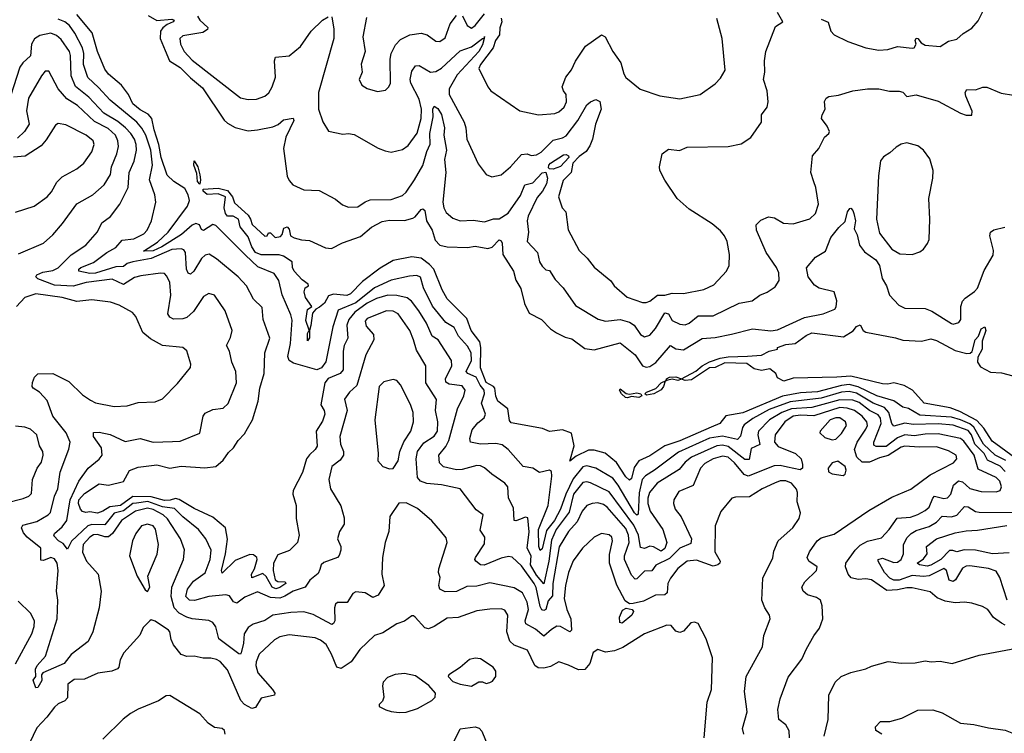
# Model space of a CAD drawing. Extents: x 1246230 to 1426786, y 660032 to 763141.
# Tile 544 of 566: x 1358598 to 1363890, y 751660 to 755497. Entities that reach past the tile are written whole.
import ezdxf

# ---------------------------------------------------------------- set-up
doc = ezdxf.new("R2010")
doc.units = 0

msp = doc.modelspace()

# ---------------------------------------------------------------- linework, layer by layer
at = {"layer": '0CON10XD'}
for points in [[(1363895, 753068.3), (1363866.6, 753096.6), (1363798.9, 753128.9), (1363781.5, 753165), (1363731.8, 753215), (1363712.8, 753265), (1363695, 753287.2), (1363615, 753317.3), (1363535, 753323.1), (1363400.3, 753320.3), (1363355, 753327.9), (1363295, 753311.6), (1363285.2, 753325.2), (1363269.6, 753385), (1363245, 753412.4), (1363185, 753435.6), (1363095, 753488.6), (1363055, 753497.3), (1363015, 753493.4), (1362905, 753462), (1362738.3, 753441.7), (1362625, 753401), (1362537.8, 753352.2), (1362491.4, 753318.6), (1362481.7, 753305), (1362471.9, 753258.1), (1362455, 753239.5), (1362375, 753257.7), (1362305, 753246.2), (1362139.1, 753170.9), (1362008.6, 753075), (1361961.1, 753045), (1361942.5, 753025), (1361927.7, 752952.3), (1361921.1, 752838.9), (1361915, 752833.2), (1361902, 752845), (1361813.5, 752995), (1361785, 753032.5), (1361695, 753086.3), (1361645, 753097.7), (1361625, 753092.4), (1361572.6, 753027.4), (1361533.2, 752945), (1361504.6, 752865), (1361471.8, 752805), (1361429.8, 752750.2), (1361405, 752652.2), (1361395, 752643.6), (1361387.1, 752665), (1361386.5, 752755), (1361438.8, 752885), (1361457.5, 753042.5), (1361455, 753068), (1361445, 753074.5), (1361391.5, 753061.5), (1361355.5, 753085.5), (1361304, 753094), (1361223.3, 753185), (1361190.5, 753210.5), (1361157.4, 753217.4), (1361075, 753213.8), (1361021.4, 753225), (1361017.3, 753245), (1361029.2, 753290.8), (1361060.1, 753329.9), (1361093.9, 753356.1), (1361100.5, 753375), (1361080.3, 753435), (1361095.7, 753485), (1361093.7, 753505), (1361072, 753532), (1361051, 753575), (1361005.4, 753595), (1360997.1, 753605), (1361025.2, 753665), (1361024.8, 753705), (1361005, 753741.5), (1360955.9, 753795.9), (1360931.9, 753841.9), (1360887.9, 753867.9), (1360816.8, 753956.8), (1360768.4, 754055), (1360751.8, 754111.8), (1360731.9, 754121.9), (1360692.8, 754117.2), (1360595, 754096.2), (1360505, 754055.4), (1360404.5, 753975), (1360309.4, 753935), (1360280, 753845), (1360243.6, 753656.4), (1360220.3, 753625), (1360194.9, 753614.9), (1360069.9, 753649.9), (1360045.2, 753665.2), (1360039.3, 753685), (1360053.8, 753755), (1360061.3, 753881.3), (1360055, 753909.2), (1360007.9, 754017.9), (1359990, 754095), (1359965, 754131.5), (1359877.4, 754167.4), (1359810.6, 754230.6), (1359650.9, 754390.9), (1359635, 754395.5), (1359585, 754362.5), (1359575, 754368), (1359563.5, 754393.5), (1359545, 754400.2), (1359525, 754392.1), (1359467.6, 754342.4), (1359361.6, 754275), (1359314.8, 754254.8), (1359262.8, 754252.8), (1359339.1, 754300.9), (1359396.1, 754353.9), (1359500.3, 754495), (1359510.9, 754525), (1359503.8, 754555), (1359485, 754588.5), (1359426.3, 754626.3), (1359390.7, 754660.7), (1359358.1, 754755), (1359346.2, 754826.2), (1359319.6, 754905), (1359308.4, 754965), (1359288.1, 754988.1), (1359245, 755011.3), (1359205, 755044.7), (1359182.6, 755095), (1359144.1, 755145), (1359075, 755202.9), (1359055, 755230), (1359015.3, 755325), (1358986.5, 755426.5), (1358904.9, 755524.9)], [(1359288.7, 755518.7), (1359335, 755492.7), (1359415, 755500.3), (1359427.3, 755495), (1359422.7, 755485), (1359389.7, 755470.3), (1359367.6, 755452.4), (1359355.1, 755434.9), (1359353.3, 755395), (1359378.7, 755331.3), (1359403.3, 755275), (1359459.8, 755239.8), (1359515, 755183.8), (1359580.9, 755130.9), (1359697.2, 754957.2), (1359715, 754939.6), (1359755, 754916.4), (1359825, 754899.1), (1359875, 754903.8), (1359958.8, 754921.2), (1359986, 754934), (1360015, 754957.9), (1360067.6, 754967.6), (1360070.5, 754955), (1360027.9, 754865), (1360015.3, 754805), (1360035, 754656.2), (1360045, 754631.4), (1360065, 754608.9), (1360125, 754581.1), (1360207.6, 754577.6), (1360295, 754532), (1360331.7, 754501.7), (1360365, 754488.2), (1360415, 754491.3), (1360455, 754518.2), (1360481.8, 754528.2)], [(1359553.2, 755515), (1359566.4, 755495), (1359609.2, 755455), (1359606.7, 755443.3), (1359581.6, 755428.4), (1359475, 755409.6), (1359457.8, 755395), (1359461.2, 755365), (1359480.7, 755325), (1359525, 755279.1), (1359785, 755076.4), (1359825, 755067.1), (1359870.6, 755069.4), (1359915.3, 755084.7), (1359936, 755104), (1359955.4, 755135), (1359972.1, 755187.9), (1359967.5, 755275), (1359972.5, 755295), (1360045, 755302.1), (1360106.9, 755353.1), (1360164.6, 755435), (1360225, 755494.4), (1360255, 755511.4)], [(1360275, 755511.2), (1360285.6, 755445), (1360286, 755395), (1360203.1, 755105), (1360204.4, 755015), (1360226.8, 754946.8), (1360257.5, 754897.5), (1360335, 754881.9), (1360365, 754884.3), (1360395, 754878.6), (1360525, 754806), (1360561.7, 754791.7), (1360595, 754783.8), (1360655, 754798.6), (1360685, 754820), (1360734.2, 754885.8), (1360754.7, 754965), (1360757.5, 755015), (1360745, 755068.5), (1360699.2, 755155), (1360695.7, 755174.3), (1360705, 755220), (1360725, 755247.8), (1360745, 755250), (1360805, 755215.3), (1360835, 755218.1), (1360865, 755235.8), (1360965, 755328.5), (1361025, 755350.9), (1361085, 755396.2), (1361093.4, 755396.1), (1361095.7, 755405.7), (1361093.4, 755396.1), (1361085, 755361.2), (1361065.2, 755325), (1360949.3, 755200.7), (1360906.1, 755125), (1360905.3, 755095), (1360986.9, 754945), (1360996.2, 754915), (1361001.5, 754855), (1361060.9, 754720.9), (1361105, 754664), (1361135, 754652.5), (1361185, 754662.5), (1361235.6, 754705), (1361295, 754772.5), (1361325, 754774.6), (1361347.4, 754767.4), (1361375, 754770), (1361400.9, 754785), (1361465, 754848.8), (1361515, 754861), (1361535, 754872.9), (1361597, 754955), (1361645, 755039.4), (1361665, 755055.8), (1361695, 755067.1), (1361715, 755056), (1361722.4, 755015), (1361691.6, 754935), (1361675.7, 754855), (1361661.9, 754818.1), (1361642.4, 754787.6), (1361605, 754761.7), (1361571.4, 754725), (1361561.4, 754675), (1361518.1, 754631.9), (1361493.6, 754545), (1361513.1, 754485), (1361533.5, 754463.5), (1361545, 754366.7), (1361604.3, 754255), (1361648, 754215), (1361685.5, 754165.5), (1361775, 754092.5), (1361793.1, 754065), (1361862.5, 754005), (1361945, 753975.8), (1361965, 753976.7), (1361985, 753983.5), (1362025, 754016.2), (1362064.5, 754015.5), (1362105, 754027.1), (1362164.5, 754024.5), (1362275, 754046.9), (1362328.5, 754071.5), (1362396.2, 754143.8), (1362411.1, 754175), (1362412.2, 754235), (1362400.9, 754305), (1362385.4, 754335), (1362365, 754361.5), (1362319.8, 754399.8), (1362195, 754477.7), (1362131.1, 754535), (1362065, 754633.8), (1362038, 754685), (1362035.8, 754705), (1362050, 754775), (1362085, 754801.2), (1362143.6, 754793.6), (1362185, 754812), (1362405.8, 754814.2), (1362475, 754828.8), (1362527.3, 754862.7), (1362584.3, 754945), (1362584, 754985), (1362614.2, 755025.8), (1362620, 755055), (1362615.4, 755115), (1362594.5, 755174.5), (1362603.3, 755215), (1362600, 755275), (1362608.6, 755325), (1362660.5, 755459.5), (1362700, 755485), (1362671.2, 755535)], [(1360461.2, 755508.8), (1360441.9, 755405), (1360453.8, 755325), (1360433, 755257), (1360437.5, 755215), (1360422.5, 755175), (1360436.2, 755145), (1360465, 755127.5), (1360521.3, 755111.3), (1360563, 755117), (1360582, 755135), (1360590.6, 755155), (1360588.6, 755285), (1360594.3, 755315), (1360618.3, 755361.7), (1360645, 755390), (1360695, 755415.5), (1360754.5, 755424.5), (1360788, 755415), (1360835, 755381.9), (1360855, 755379.4), (1360885, 755398.6), (1360910.6, 755475), (1360945, 755518.5)], [(1360978.1, 755518.1), (1361001.8, 755465), (1361025, 755451.5), (1361045.3, 755465), (1361095, 755528.8)], [(1361186.2, 755505), (1361188.4, 755485), (1361177.6, 755452.4), (1361175.7, 755415), (1361155.2, 755385), (1361141.9, 755345), (1361073.5, 755255), (1361064.6, 755234.6), (1361113.1, 755135), (1361130, 755115), (1361285, 755005.8), (1361385.8, 754985.8), (1361473.2, 754993.2), (1361495, 755001.1), (1361523.2, 755026.8), (1361535.9, 755055), (1361535.4, 755095), (1361519.6, 755115), (1361513.8, 755135), (1361532.2, 755187.8), (1361563.5, 755226.5), (1361585, 755274), (1361638.6, 755355), (1361725, 755415.6), (1361743.8, 755403.8), (1361785.4, 755325), (1361828.5, 755265), (1361843.8, 755205), (1361855, 755185.8), (1361933.1, 755123.1), (1362037.3, 755087.3), (1362145, 755071.1), (1362255, 755094.3), (1362335, 755152), (1362365, 755182), (1362389.4, 755225), (1362373.3, 755395), (1362345, 755503.3)], [(1362905, 755500), (1362943.2, 755483.2), (1362957.8, 755435), (1362974.3, 755415), (1363049, 755379), (1363145, 755344.7), (1363215, 755332.9), (1363263, 755337), (1363315, 755352.5), (1363395, 755344.4), (1363405, 755345.8), (1363415.8, 755365), (1363410.8, 755385), (1363415, 755397.1), (1363425, 755395.6), (1363442.7, 755372.7), (1363465, 755359.4), (1363545, 755353.1), (1363589.5, 755380.5), (1363635, 755392.5), (1363668.1, 755421.9), (1363715, 755450.6), (1363748.9, 755491.1), (1363776, 755545)], [(1363642.8, 753017.2), (1363665, 753012.5), (1363705, 752976.7), (1363765, 752959.3), (1363845, 752957.5), (1363866.9, 752965), (1363875.3, 752984.7), (1363865.2, 753015), (1363845, 753035.2), (1363749.5, 753079.5), (1363727, 753155), (1363671.3, 753231.3), (1363655, 753245.2), (1363535, 753269.4), (1363465, 753268.6), (1363405, 753260), (1363355, 753264.3), (1363315, 753247.8), (1363255, 753201.3), (1363201.7, 753201.7), (1363189.2, 753209.2), (1363188.4, 753225), (1363228.6, 753325), (1363224.9, 753354.9), (1363211.4, 753371.4), (1363165, 753395.1), (1363109.1, 753439.1), (1363075, 753451.6), (1363005, 753453.5), (1362915, 753427.4), (1362855, 753412.4), (1362745, 753404.7), (1362693.8, 753385), (1362628.3, 753345), (1362568.4, 753285), (1362564.3, 753265), (1362576.5, 753213.5), (1362529.2, 753190.8), (1362518.2, 753131.8), (1362495, 753132.6), (1362405, 753201.4), (1362375, 753208.9), (1362344.8, 753204.8), (1362209.2, 753145), (1362175, 753118.6), (1362141.2, 753078.8), (1362024.1, 753005), (1361983, 752955), (1361973.8, 752925), (1361973, 752895), (1361986, 752855), (1362054.6, 752755), (1362076, 752685), (1362065, 752654.2), (1362045, 752638.6), (1362005, 752662.4), (1361985, 752666.2), (1361955, 752654.3), (1361935, 752659.1), (1361922.9, 752725), (1361898.4, 752778.4), (1361765, 752957.8), (1361665, 753006.5), (1361645, 753011.6), (1361625, 753008.6), (1361574.9, 752945), (1361550.4, 752849.6), (1361481.2, 752755), (1361455, 752698.9), (1361441.4, 752585), (1361415, 752462.8), (1361375, 752511.1), (1361342.6, 752565), (1361347, 752615), (1361324.4, 752655), (1361336, 752744), (1361328.3, 752818.3), (1361315, 752821.8), (1361288.4, 752811.6), (1361265, 752802.5), (1361254.4, 752805), (1361251.5, 752871.5), (1361224, 752924), (1361221.8, 752985), (1361204.4, 753005), (1361135, 753052.5), (1361095, 753088.2), (1361075, 753098.2), (1361055, 753099.4), (1360975, 753077.8), (1360945, 753075.9), (1360875, 753092.5), (1360854.4, 753115), (1360850.4, 753155), (1360888, 753202), (1360904.8, 753235), (1360950, 753405), (1360984.1, 753475), (1360991.1, 753505), (1360975, 753527.3), (1360905, 753538), (1360887.8, 753547.8), (1360886.8, 753565), (1360920.6, 753635), (1360918.5, 753665), (1360846, 753775), (1360813.7, 753795), (1360784.5, 753864.5), (1360742.1, 753932.1), (1360702.7, 753982.7), (1360680.4, 754000.4), (1360624.4, 754014.4), (1360576.1, 754016.1), (1360515, 753998.5), (1360465, 753972), (1360399.4, 753925), (1360366, 753885), (1360355.2, 753855), (1360360.8, 753785), (1360342.1, 753745), (1360336.3, 753715), (1360336.4, 753613.6), (1360320, 753595), (1360255, 753566.8), (1360237, 753545), (1360215.4, 753425.4), (1360233.5, 753395), (1360237, 753375), (1360225, 753337.8), (1360191.6, 753285), (1360195.6, 753204.4), (1360185.3, 753185), (1360155, 753158), (1360139.5, 753135), (1360116.9, 753063.1), (1360066.5, 752965), (1360065.6, 752945), (1360083.1, 752885), (1360084.4, 752815.6), (1360100, 752725), (1360090.6, 752685), (1360047.6, 752642.4), (1359985, 752618.9), (1359961.3, 752575), (1359959.5, 752535), (1359970.4, 752485), (1359985, 752475.6), (1360024.4, 752475), (1360028, 752465), (1359995, 752443.2), (1359975, 752437.3), (1359954.1, 752445), (1359922.4, 752502.4), (1359905, 752519.7), (1359845, 752496.7), (1359844.2, 752515), (1359860.2, 752545), (1359873.5, 752595), (1359871.4, 752605), (1359855, 752619.2), (1359835, 752620.8), (1359755, 752589.5), (1359685, 752521.4), (1359681.8, 752535), (1359704.4, 752625), (1359714.3, 752704.3), (1359703.6, 752765), (1359635, 752822.8), (1359535, 752869.1), (1359455, 752916.2), (1359435, 752923), (1359405.9, 752914.1), (1359375, 752912.2), (1359305, 752930.9), (1359205, 752933.2), (1359139.4, 752885), (1359082.5, 752877.5), (1359045, 752854.2), (1359015, 752843.8), (1358975, 752850.8), (1358953.5, 752846.5), (1358935, 752853.4), (1358925, 752864.7), (1358913.6, 752895), (1358915.2, 752915), (1358945, 752950), (1359025, 753000.6), (1359075, 752994.7), (1359155, 753013.3), (1359187.8, 753072.2), (1359235, 753090.4), (1359335, 753103.5), (1359405, 753085.2), (1359465, 753095.7), (1359593.3, 753086.8), (1359652.5, 753095), (1359691.6, 753128.4), (1359719.7, 753170.3), (1359746.5, 753195), (1359772.5, 753235), (1359805, 753270), (1359821.5, 753298.5), (1359848.5, 753345), (1359880, 753445), (1359888.7, 753515), (1359912, 753595), (1359915.9, 753705), (1359942.8, 753785), (1359906.8, 753885), (1359900, 753950), (1359854.1, 753994.1), (1359817.1, 754065), (1359771.8, 754115), (1359655, 754210.9), (1359615.3, 754235.3), (1359595, 754230.4), (1359575, 754212.3), (1359533.9, 754145), (1359515, 754128.5), (1359503.6, 754133.6), (1359494, 754155), (1359488.8, 754245), (1359479, 754259), (1359465, 754265.3), (1359415, 754261.6), (1359305, 754212.3), (1359205.7, 754195.7), (1359175, 754186.7), (1359155, 754170.6), (1359115, 754168), (1359005, 754133.8), (1358975, 754132.7), (1358915.3, 754145.3), (1358914.7, 754155), (1358925.4, 754165), (1358995, 754192), (1359066.4, 754245), (1359115, 754272.2), (1359148.3, 754311.7), (1359211.4, 754318.6), (1359265.5, 754345), (1359282.9, 754365), (1359306.5, 754415), (1359329.1, 754515), (1359324.6, 754555), (1359296, 754635), (1359311, 754715), (1359302.6, 754795), (1359274.7, 754875.3), (1359253.9, 754913.9), (1359226.7, 754945), (1359083.2, 755063.2), (1359021.8, 755131.8), (1358963.6, 755185), (1358940.8, 755255), (1358941.6, 755315), (1358934.8, 755345), (1358894.6, 755424.6), (1358864.7, 755465), (1358840.4, 755485), (1358805, 755499.5)], [(1361874.2, 752685.8), (1361870.6, 752725), (1361855, 752761.1), (1361755, 752876.2), (1361735, 752890.4), (1361705, 752898.5), (1361673.9, 752896.1), (1361645, 752884), (1361620.9, 752855), (1361593.4, 752796.6), (1361547.2, 752745), (1361497.2, 752662.8), (1361463.4, 752465), (1361461.5, 752398.5), (1361438.1, 752371.9), (1361425, 752325.6), (1361415, 752320), (1361404.4, 752324.4), (1361395, 752341.2), (1361373.1, 752443.1), (1361363.3, 752465), (1361295, 752560.8), (1361245, 752606.2), (1361225, 752610.4), (1361185, 752602), (1361093.7, 752563.7), (1361075, 752565.8), (1361050, 752585), (1361044, 752595), (1361048, 752605), (1361095, 752678.8), (1361097.8, 752715), (1361072.9, 752752.9), (1361089.4, 752835), (1361050.7, 752860.7), (1360965.6, 752975), (1360865, 752996.1), (1360785, 753002.4), (1360751.1, 753015), (1360736, 753035), (1360728.4, 753135), (1360735, 753174.4), (1360768.9, 753221.1), (1360825, 753258.4), (1360843.4, 753285), (1360844.8, 753334.8), (1360831.7, 753395), (1360837.9, 753455), (1360779.7, 753545), (1360780.4, 753635), (1360729.6, 753719.6), (1360715, 753775.8), (1360693.8, 753825), (1360631.5, 753915), (1360605, 753929.5), (1360568.3, 753931.7), (1360465, 753890), (1360455, 753876.2), (1360459.8, 753849.8), (1360499.5, 753805), (1360500.4, 753775), (1360458.8, 753695), (1360409.7, 753530.3), (1360370.4, 753495), (1360343.1, 753456.9), (1360358.2, 753395), (1360318.8, 753255), (1360321.8, 753215), (1360337.2, 753175), (1360337.9, 753155), (1360320.8, 753129.2), (1360274.4, 753095), (1360259.5, 753025), (1360268.2, 752975), (1360323.1, 752883.1), (1360342, 752818), (1360341.2, 752785), (1360315.8, 752745), (1360305.8, 752705), (1360322.9, 752665), (1360322.7, 752645), (1360314.7, 752615.3), (1360305.6, 752605), (1360231.7, 752578.3), (1360218.5, 752565), (1360211.3, 752541.3), (1360200.9, 752519.1), (1360157.5, 752482.5), (1360132, 752445), (1360067.8, 752425), (1360023.2, 752396.8), (1359995, 752386.3), (1359945, 752390.6), (1359875, 752420.8), (1359808.5, 752391.5), (1359765, 752360.6), (1359746.4, 752366.4), (1359725, 752398.9), (1359705, 752404.1), (1359613.8, 752395), (1359536.3, 752373.7), (1359510.5, 752375), (1359491.3, 752395), (1359500.2, 752435), (1359532.2, 752477.8), (1359595, 752523.1), (1359622, 752595), (1359625.8, 752645), (1359598.4, 752705), (1359558.7, 752755), (1359475, 752823.2), (1359429.2, 752869.2), (1359365, 752878), (1359286.2, 752906.2), (1359225, 752897.9), (1359205, 752894.9), (1359155, 752855.6), (1359105, 752842.9), (1359055, 752781.7), (1358985, 752782.6), (1358962.9, 752775), (1358876.4, 752693.6), (1358855, 752650), (1358831, 752681), (1358806.8, 752695), (1358781.9, 752721.9), (1358783.8, 752735), (1358825, 752770.3), (1358851.1, 752805), (1358868.9, 752915), (1358915.2, 753014.8), (1358964.8, 753085.2), (1359025, 753133.1), (1359040, 753155), (1359036.7, 753195), (1358993.8, 753255), (1358993.6, 753276.4), (1359025, 753278.9), (1359083.7, 753266.3), (1359165, 753229.5), (1359245, 753244.5), (1359315, 753225.5), (1359418.5, 753228.5), (1359459.2, 753230.8), (1359565.8, 753274.2), (1359584.4, 753365), (1359595, 753381.2), (1359635, 753400.6), (1359691.7, 753408.3), (1359717.4, 753432.6), (1359763.1, 753545), (1359758.9, 753605), (1359737.5, 753655), (1359724.4, 753715), (1359709.2, 753745), (1359731.1, 753788.9), (1359738.9, 753825), (1359701.4, 753931.4), (1359643.8, 754015), (1359615, 754024.3), (1359585, 754008.1), (1359532.2, 753927.8), (1359495.2, 753894.8), (1359475, 753887.8), (1359425, 753887.1), (1359405, 753897.5), (1359394.5, 753915), (1359409.7, 754015), (1359404, 754084), (1359388.3, 754118.3), (1359375, 754131.4), (1359355, 754134.5), (1359248.8, 754118.8), (1359215, 754110.6), (1359155, 754073.5), (1359095, 754101.1), (1358955, 754083.1), (1358885, 754064.2), (1358785, 754070.2), (1358694.2, 754104.2), (1358684.7, 754115), (1358689.5, 754125), (1358721.4, 754138.6), (1358775, 754148.5), (1358805, 754162.7), (1358875, 754232.1), (1358953.8, 754285), (1359015, 754355.7), (1359038.2, 754405), (1359085, 754439.4), (1359135.8, 754504.2), (1359181.3, 754595), (1359186.6, 754675), (1359213.2, 754736.8), (1359224.8, 754795), (1359223.5, 754825), (1359214, 754855), (1359195.6, 754885), (1359166.5, 754915), (1359125, 754949.3), (1359049.7, 754995), (1358969.5, 755079.5), (1358896.9, 755136.9), (1358874, 755195), (1358870.2, 755305), (1358864.8, 755325), (1358819.6, 755389.6), (1358795, 755411.8), (1358765, 755423.8), (1358705, 755412.3), (1358676.3, 755393.7), (1358661.6, 755365), (1358655, 755301.8), (1358614.1, 755265), (1358598.8, 755241.2), (1358548.4, 755085)], [(1358591.9, 754238.1), (1358725.4, 754294.6), (1358775, 754340), (1358828.3, 754401.7), (1358905, 754506.9), (1358991.5, 754555), (1359050.8, 754609.2), (1359085, 754664.2), (1359091.6, 754705), (1359119.5, 754775), (1359128.2, 754815), (1359125.3, 754845), (1359112.8, 754875), (1359072.3, 754912.3), (1358999.2, 754949.2), (1358909.1, 755035), (1358850.7, 755070.7), (1358804.1, 755125), (1358755, 755220), (1358735, 755220), (1358715.6, 755195), (1358644.7, 755075), (1358634.1, 755005.9), (1358647.6, 754935), (1358623.1, 754895), (1358585, 754859.7)], [(1360481.8, 754528.2), (1360595, 754530.7), (1360655, 754551.1), (1360675, 754569.5), (1360720.3, 754635), (1360765, 754713.3), (1360785, 754788.9), (1360803.2, 754826.8), (1360802.6, 754885), (1360820.7, 754975), (1360817.8, 755015), (1360825, 755031.5), (1360845, 755020), (1360865, 754986.4), (1360881.1, 754915), (1360877, 754875), (1360891.9, 754795), (1360881.1, 754745), (1360888, 754675), (1360871.2, 754515), (1360876.7, 754485), (1360890.2, 754460.2), (1360925, 754429.2), (1360964.5, 754414.5), (1361035, 754418.5), (1361095, 754410.4), (1361145, 754426.2), (1361175, 754426.7), (1361222.9, 754457.1), (1361288.9, 754551.1), (1361311.7, 754608.3), (1361355, 754620), (1361405, 754674.2), (1361425, 754677.5), (1361435.2, 754645.2), (1361429, 754615), (1361407.3, 754575), (1361379.1, 754540.9), (1361330.3, 754439.7), (1361325.2, 754415), (1361331.8, 754355), (1361324.2, 754305), (1361380.4, 754245), (1361391.5, 754195), (1361405, 754170.8), (1361425, 754152), (1361445, 754148.6), (1361475, 754099.1), (1361517.7, 754055), (1361585, 753959.4), (1361706.2, 753886.2), (1361746.3, 753876.3), (1361825, 753885.3), (1361875, 753870.3), (1361899.6, 753855), (1361934.6, 753805), (1361955, 753792.3), (1361985, 753801.2), (1362015, 753836.2), (1362065, 753920.3), (1362084.9, 753914.9), (1362105, 753878.9), (1362145, 753860), (1362175, 753856.1), (1362195, 753864.6), (1362244, 753905), (1362325, 753904.7), (1362465, 753973.2), (1362535.3, 753984.7), (1362575.8, 754015), (1362615, 754031.1), (1362658.9, 754061.1), (1362679.4, 754095), (1362678.2, 754135), (1362664.6, 754164.6), (1362609.5, 754245), (1362558.6, 754365), (1362555.9, 754394.1), (1362581.2, 754418.8), (1362622.9, 754437.1), (1362655, 754430.6), (1362703, 754403), (1362755, 754399.1), (1362845, 754425.6), (1362875.5, 754455), (1362890.8, 754505), (1362877.1, 754595), (1362865.7, 754625.7), (1362849.2, 754675), (1362858.6, 754765), (1362893.3, 754805), (1362922.5, 754865), (1362946, 754885), (1362949.2, 754895), (1362937.1, 754925), (1362907.5, 754965), (1362910, 754985), (1362926.7, 755015), (1362923, 755057), (1362932.5, 755075), (1362946.4, 755083.6), (1362999.3, 755090.7), (1363075, 755114), (1363154.4, 755125.6), (1363215, 755124.3), (1363272.4, 755112.4), (1363325, 755112.5), (1363345, 755107.5), (1363365, 755084.2), (1363415, 755093.3), (1363535, 755058.1), (1363655, 754994.2), (1363685, 754983.3), (1363715, 754982.5), (1363716.7, 755005), (1363683.3, 755085), (1363680, 755105), (1363688.3, 755121.7), (1363735, 755120), (1363775, 755133.8), (1363795, 755133.8), (1363872.1, 755102.1), (1364005, 755080.8)], [(1358575, 754461.9), (1358675, 754493.6), (1358746, 754544), (1358768.7, 754571.3), (1358796.7, 754623.3), (1358825, 754651.9), (1358904, 754695), (1358941.4, 754725), (1358985, 754785.8), (1358998.2, 754825), (1358991.9, 754845), (1358955.6, 754875), (1358845, 754930.5), (1358805, 754939.2), (1358790.7, 754929.3), (1358740.1, 754849.9), (1358712.3, 754817.7), (1358626.7, 754763.3), (1358565, 754758.2)], [(1363395, 754234.4), (1363435, 754248.6), (1363455, 754262.5), (1363477.4, 754292.6), (1363485.6, 754315), (1363490, 754425), (1363484.7, 754535), (1363505.7, 754645), (1363507.6, 754685), (1363488.8, 754748.8), (1363456, 754796), (1363425, 754818.9), (1363365, 754834.7), (1363335, 754827.6), (1363308.2, 754811.8), (1363275, 754780.5), (1363240, 754760), (1363225, 754737.5), (1363213.1, 754656.9), (1363202.3, 754425), (1363218.1, 754348.1), (1363285, 754262.3), (1363328.3, 754238.3), (1363395, 754234.4)], [(1361465, 754693.3), (1361444.7, 754694.7), (1361440.2, 754700.2), (1361441.2, 754715), (1361449.7, 754725), (1361520.4, 754769.6), (1361535, 754771.6), (1361548.1, 754765), (1361549, 754755), (1361505, 754707.6), (1361465, 754693.3)], [(1359565, 754612.5), (1359553.8, 754626.2), (1359550.5, 754670.5), (1359533.1, 754715), (1359535, 754738), (1359554.2, 754705), (1359565, 754662.5), (1359569.5, 754635), (1359565, 754612.5)], [(1363897.3, 753127.3), (1363840.5, 753155), (1363777.6, 753215), (1363726.7, 753306.7), (1363705, 753323.3), (1363655, 753345.8), (1363605, 753359.3), (1363435, 753370.9), (1363375, 753406.6), (1363344.1, 753414.1), (1363295, 753447.8), (1363205, 753474.1), (1363103.4, 753523.4), (1363055, 753534.6), (1363015, 753529.7), (1362885, 753496.4), (1362795, 753491.3), (1362697.6, 753472.4), (1362485, 753383.8), (1362393.7, 753366.3), (1362361.5, 753325), (1362314.3, 753305.7), (1362145, 753233.3), (1362065, 753205.5), (1361985, 753152), (1361925.3, 753124.7), (1361900.6, 753089.4), (1361885, 753029.2), (1361875, 753020.9), (1361855, 753038.5), (1361805.3, 753115.3), (1361745, 753165.4), (1361685, 753182.5), (1361655, 753181.4), (1361589.2, 753150.8), (1361555, 753123.3), (1361577.8, 753205), (1361563.3, 753273.3), (1361515, 753291.1), (1361445, 753283.5), (1361408.2, 753298.2), (1361239.8, 753329.8), (1361231, 753341), (1361221, 753405), (1361167.7, 753445), (1361156.7, 753473.3), (1361151.3, 753515), (1361144, 753525), (1361105, 753545.9), (1361074.9, 753625), (1361076.8, 753735), (1361070.3, 753765), (1361024.5, 753825), (1361000.5, 753890.5), (1360895, 753995.5), (1360867.5, 754045), (1360823.8, 754155), (1360800.8, 754180.8), (1360755, 754214.3), (1360705, 754222.1), (1360605, 754202.3), (1360535, 754160.4), (1360440.2, 754089.8), (1360375, 754022.2), (1360355, 754014.5), (1360285, 754020.8), (1360257.3, 754012.7), (1360235, 753971.9), (1360209.7, 753950.3), (1360188.8, 753941.2), (1360172, 753918), (1360162.9, 753852.9), (1360155.7, 753825), (1360155.8, 753785.8), (1360145, 753770), (1360145, 753810), (1360153.3, 753826.7), (1360135, 753880), (1360145, 753938), (1360168, 753955), (1360133.2, 754003.2), (1360126.4, 754033.6), (1360132.5, 754055), (1360150, 754065), (1360147.5, 754075), (1360115, 754098.8), (1360073.3, 754145), (1360063.8, 754165), (1360062.5, 754195), (1360014.7, 754224.7), (1359991.7, 754231.7), (1359895, 754232.2), (1359865, 754244.4), (1359845.2, 754275), (1359825, 754330), (1359783.1, 754383.1), (1359772.9, 754425), (1359745, 754440), (1359715, 754441.2), (1359704, 754455), (1359696.1, 754485), (1359703.3, 754545), (1359665, 754559.7), (1359605, 754557.5), (1359584.5, 754575), (1359584.2, 754585.8), (1359665, 754591.5), (1359715, 754577.9), (1359741.9, 754545), (1359752, 754512), (1359826.1, 754446.1), (1359838.9, 754425), (1359847.5, 754395), (1359915, 754332.5), (1359927.5, 754335), (1359935, 754350), (1359945, 754350), (1359970, 754325), (1359998.6, 754331.4), (1360007.7, 754342.3), (1360017.5, 754375), (1360035, 754382.5), (1360045, 754370), (1360052.5, 754335), (1360073, 754323), (1360112.3, 754312.3), (1360155, 754310), (1360240.3, 754270.3), (1360274.2, 754265.8), (1360332.2, 754297.8), (1360428.9, 754331.1), (1360489.1, 754380.9), (1360545, 754410.8), (1360585, 754419.5), (1360665, 754417.9), (1360709.8, 754430.2), (1360723.5, 754436.5), (1360755, 754476.2), (1360765, 754480), (1360775, 754470), (1360784.5, 754415), (1360815.1, 754365.1), (1360830.7, 754310.7), (1360855.7, 754285), (1360895.3, 754275.3), (1361005, 754272), (1361045, 754278.3), (1361113, 754267), (1361136.9, 754273.1), (1361175, 754314), (1361185, 754308.2), (1361190.3, 754295), (1361194.8, 754235), (1361251.5, 754145), (1361265, 754095.6), (1361290.6, 754050.6), (1361310.7, 753970.7), (1361335, 753918.8), (1361402.5, 753885), (1361450, 753835), (1361482.4, 753812.4), (1361529.1, 753789.1), (1361565, 753781.4), (1361635, 753729.6), (1361685, 753722.5), (1361825, 753760), (1361905, 753695.4), (1361945, 753636.4), (1361965, 753628.7), (1361985, 753632.9), (1362016.1, 753653.9), (1362095, 753745.6), (1362125, 753726.4), (1362165, 753722.5), (1362265, 753782.5), (1362335, 753787.9), (1362423.2, 753806.8), (1362536.2, 753833.8), (1362634.7, 753824.7), (1362671.1, 753828.9), (1362815.3, 753894.7), (1362916.2, 753915), (1362979.1, 753940.9), (1362986.7, 753953.3), (1362988.9, 753985), (1362975, 754034.2), (1362895, 754052.8), (1362868.6, 754068.6), (1362835, 754114.3), (1362827.3, 754162.7), (1362875, 754220.8), (1362927.8, 754252.2), (1362957.1, 754325), (1363000.3, 754379.7), (1363035, 754410.8), (1363046.7, 754463.3), (1363059.1, 754480.9), (1363065, 754482.9), (1363075, 754471.2), (1363080.5, 754455), (1363089.3, 754415), (1363082.5, 754372.5), (1363099.1, 754339.1), (1363110.6, 754285), (1363137.9, 754247.9), (1363199.6, 754205), (1363219.1, 754175), (1363233.3, 754105), (1363256.2, 754065), (1363272.9, 754015), (1363322.4, 753962.4), (1363355.5, 753945.5), (1363465, 753943.3), (1363499.2, 753929.2), (1363605, 753863.3), (1363615, 753860), (1363645, 753868.8), (1363655.8, 753884.2), (1363655.7, 753955), (1363665, 753983.3), (1363679.7, 754000.3), (1363730, 754035), (1363745, 754054), (1363781.2, 754148.8), (1363829.5, 754230.5), (1363832.1, 754255), (1363811.8, 754335), (1363815.3, 754354.7), (1363833, 754367), (1363891.7, 754381.7)], [(1358978.3, 753451.7), (1359005, 753436.9), (1359105, 753416.9), (1359175, 753420.9), (1359235, 753438.1), (1359325, 753442.5), (1359365, 753458), (1359445, 753540), (1359515, 753627.5), (1359517.5, 753645), (1359496.2, 753716.2), (1359473.7, 753733.7), (1359365, 753744.6), (1359300.3, 753780.3), (1359259.5, 753815), (1359220.9, 753900.9), (1359203.1, 753923.1), (1359131.3, 753961.3), (1359085, 753978.5), (1358985, 753990.8), (1358905, 753981.2), (1358825, 754002.5), (1358685, 754023.4), (1358625, 754002.7), (1358580, 753955)], [(1363943.6, 753143.6), (1363825, 753231.2), (1363780.4, 753300.4), (1363741.7, 753341.7), (1363650.6, 753390.6), (1363599.4, 753409.4), (1363459.2, 753435), (1363395.3, 753505.3), (1363350.5, 753530.5), (1363295, 753544.2), (1363263.1, 753536.9), (1363235, 753539.1), (1363065, 753580.7), (1362990, 753575), (1362755, 753570), (1362704.1, 753554.1), (1362670.7, 753570.7), (1362662.5, 753595), (1362630, 753620), (1362585, 753611.5), (1362545, 753620), (1362505, 753648.2), (1362388.4, 753651.6), (1362335, 753626.9), (1362305, 753624.5), (1362208.8, 753561.2), (1362175, 753556.9), (1362155, 753564.3), (1362135, 753556.5), (1362105, 753563.2), (1362081.4, 753558.6), (1362067.5, 753552.5), (1362058.6, 753525), (1362045, 753507.1), (1362005.5, 753484.5), (1361967.3, 753477.3), (1361958, 753485), (1361967.1, 753495), (1362016.9, 753513.1), (1362045, 753544.5), (1362072.5, 753557.5), (1362074.4, 753565), (1362090.8, 753575), (1362125, 753577.2), (1362155, 753565.5), (1362232.2, 753607.8), (1362265, 753635.3), (1362305, 753657.1), (1362362.9, 753677.1), (1362405, 753684.7), (1362508.5, 753688.5), (1362585, 753693.8), (1362625, 753714.6), (1362670, 753725), (1362670, 753735), (1362715, 753751.2), (1362765, 753755.8), (1362825, 753798.8), (1362855, 753812.5), (1363025, 753792), (1363076.5, 753823.5), (1363095, 753846.5), (1363115, 753856.7), (1363130.5, 753825), (1363145, 753817.1), (1363305, 753787.1), (1363345, 753774.2), (1363445, 753768.9), (1363495, 753781.2), (1363525, 753771.5), (1363625, 753718.9), (1363688.5, 753701.5), (1363706.4, 753703.6), (1363716.7, 753713.3), (1363733.1, 753775), (1363750.5, 753795), (1363764.6, 753835.4), (1363785, 753845.8), (1363791, 753825), (1363771, 753769), (1363770.5, 753725), (1363748.1, 753681.9), (1363746, 753655), (1363760.9, 753630.9), (1363815, 753601.2), (1363875, 753597.7), (1363988.3, 753568.3)], [(1362490, 751655), (1362482.7, 751685), (1362508.2, 751775), (1362493.3, 751885), (1362501.6, 751965), (1362590, 752125), (1362597.5, 752185), (1362631.4, 752275), (1362627.1, 752295), (1362601.9, 752335), (1362585.6, 752375.6), (1362591.1, 752495), (1362646.2, 752603.8), (1362650.8, 752639.2), (1362674.3, 752695), (1362753.1, 752765), (1362786.5, 752815), (1362793.5, 752845), (1362776.8, 752905), (1362778.8, 752955), (1362773.1, 752973.1), (1362745, 753004.8), (1362715, 753018), (1362685, 753017.5), (1362654.5, 753005.5), (1362588.9, 752975), (1362519.4, 752930.6), (1362445, 752930), (1362425, 752924.2), (1362366.9, 752853.1), (1362336.2, 752775), (1362334.3, 752635), (1362361.9, 752585), (1362360.6, 752575), (1362350, 752565), (1362325, 752558.2), (1362235, 752590.7), (1362185, 752584.7), (1362135, 752545.8), (1362095.9, 752495), (1362081.9, 752465), (1362076.9, 752415), (1362065.2, 752404.8), (1362015, 752402.7), (1361950.3, 752369.7), (1361895, 752357.5), (1361875, 752356.9), (1361851.5, 752371.5), (1361806.6, 752456.6), (1361767.8, 752575), (1361768.1, 752621.9), (1361783.8, 752695), (1361779.6, 752715), (1361765, 752727.1), (1361725, 752734.5), (1361685, 752714.5), (1361621.8, 752655), (1361572.9, 752587.1), (1361548.1, 752525), (1361531.7, 752455), (1361523.7, 752385), (1361538.2, 752325), (1361559.2, 752275), (1361563.1, 752215), (1361555, 752205.7), (1361505, 752233.5), (1361485, 752235.3), (1361455, 752218.2), (1361415, 752183.1), (1361369.3, 752219.3), (1361318.7, 752248.7), (1361314.3, 752265), (1361331.7, 752325), (1361325.6, 752365), (1361299.3, 752415), (1361255, 752442.8), (1361125, 752469.1), (1361055, 752451.2), (1361000.1, 752449.9), (1360945, 752423), (1360885, 752420.8), (1360855.5, 752435), (1360851.2, 752455), (1360857.8, 752497.8), (1360848.1, 752525), (1360850.3, 752545), (1360895.6, 752685.6), (1360890.3, 752710.3), (1360859.1, 752749.1), (1360812.2, 752802.2), (1360735, 752868), (1360675, 752900), (1360635, 752897.5), (1360586.7, 752825), (1360580.8, 752745), (1360561.4, 752685), (1360547.8, 752605), (1360544.4, 752515.6), (1360556.5, 752455), (1360525, 752403.3), (1360495, 752390), (1360455, 752414.4), (1360405, 752421.5), (1360388, 752412), (1360357.3, 752362.7), (1360305, 752362.5), (1360295, 752353.8), (1360289.1, 752335), (1360291.5, 752265), (1360285, 752250), (1360275.4, 752244.6), (1360175, 752298.4), (1360125, 752312.6), (1360055, 752310), (1359958, 752295), (1359915, 752266.8), (1359852.7, 752247.3), (1359825, 752228.9), (1359804.1, 752195), (1359800.7, 752145), (1359787.9, 752092.1), (1359785, 752086.2), (1359775, 752086.9), (1359668.1, 752168.1), (1359652.6, 752232.6), (1359635, 752256.4), (1359615, 752266.2), (1359525, 752275.3), (1359495, 752284.7), (1359455, 752306.8), (1359428.3, 752335), (1359412, 752395), (1359415.7, 752445), (1359477.3, 752595), (1359482.8, 752647.2), (1359461.8, 752705), (1359392.8, 752812.8), (1359368.2, 752835), (1359315, 752862.8), (1359285, 752871), (1359220.4, 752855), (1359145, 752803.6), (1359095.7, 752734.3), (1359075, 752716.5), (1359055, 752716.3), (1359015, 752729.3), (1358995, 752726.8), (1358973.8, 752715), (1358938.5, 752675), (1358935, 752634), (1358955.9, 752585), (1359019.6, 752515), (1359036.1, 752425), (1359023.8, 752335), (1358991.1, 752205), (1358966.4, 752153.6), (1358875, 752083.8), (1358835.9, 752035), (1358721.9, 751985), (1358715.4, 751975), (1358716, 751944), (1358695, 751906.7), (1358684.6, 751904.6), (1358669.7, 751945), (1358684.1, 751965.9), (1358681.7, 752005), (1358690.9, 752025), (1358736.2, 752075), (1358799.7, 752275), (1358801.8, 752375), (1358796, 752425), (1358803.6, 752535), (1358798.6, 752575), (1358785, 752598.8), (1358765, 752605.3), (1358725, 752588.5), (1358711.1, 752591.1), (1358711.3, 752655), (1358637.7, 752715), (1358618.5, 752738.5), (1358607.3, 752765), (1358615, 752778.5), (1358690.4, 752799.6), (1358751.1, 752835), (1358762.5, 752847.5), (1358784.3, 752935), (1358802.4, 752975), (1358815.6, 753064.4), (1358862.4, 753187.6), (1358868.2, 753225), (1358847.3, 753275), (1358775.3, 753365), (1358745, 753448.6), (1358704.2, 753494.2), (1358670, 753515), (1358663.8, 753525), (1358666.2, 753546.2), (1358677.8, 753575), (1358695, 753591.8), (1358775, 753594.4), (1358861.2, 753551.2), (1358935, 753480.6), (1358978.3, 753451.7)], [(1360585, 753082.5), (1360605, 753083.3), (1360632.5, 753125), (1360640.4, 753175), (1360662.8, 753227.2), (1360700.7, 753285), (1360714, 753335), (1360711.6, 753385), (1360697.6, 753427.6), (1360644.1, 753534.1), (1360625, 753557.1), (1360605, 753562.2), (1360555, 753549.1), (1360530, 753525), (1360506.4, 753345), (1360524, 753165), (1360522.5, 753125), (1360550, 753095), (1360585, 753082.5)], [(1361865, 753464.1), (1361854.4, 753465), (1361832.1, 753485), (1361820.6, 753505), (1361825, 753512), (1361856.9, 753486.9), (1361875, 753482.9), (1361915, 753490.6), (1361936.2, 753485), (1361940.8, 753475), (1361925, 753466.2), (1361885, 753470), (1361865, 753464.1)], [(1362734.5, 751635), (1362733.5, 751673.5), (1362715.4, 751705.4), (1362677.1, 751735), (1362671.7, 751788.3), (1362684.6, 751845.4), (1362728.6, 751961.4), (1362800.9, 752059.1), (1362826.7, 752113.3), (1362865, 752183.8), (1362896, 752225), (1362914.2, 752275), (1362910.8, 752345), (1362901.4, 752375), (1362879.6, 752389.6), (1362832, 752405), (1362808, 752425), (1362801.4, 752445), (1362817.5, 752475), (1362880.8, 752535), (1362883.3, 752555), (1362839.2, 752585), (1362830.5, 752605), (1362842.1, 752635), (1362884.6, 752695), (1362905, 752711.1), (1362975, 752730.5), (1363162, 752858), (1363285, 752929.6), (1363387.6, 752972.4), (1363490.8, 753049.1), (1363616.3, 753113.7), (1363634.6, 753135), (1363631.5, 753155), (1363590.5, 753179.5), (1363525, 753200.9), (1363431.8, 753198.2), (1363355, 753204.5), (1363335, 753197.7), (1363265, 753152.8), (1363219.1, 753140.9), (1363165, 753116.9), (1363125, 753117.4), (1363096.3, 753145), (1363085.2, 753185), (1363099, 753225), (1363146.1, 753295), (1363153.9, 753315), (1363150.9, 753335), (1363124.8, 753365), (1363085, 753395.5), (1363045, 753408.9), (1363005, 753411.6), (1362865, 753367.4), (1362795, 753370.1), (1362755.5, 753365), (1362710, 753335), (1362657.2, 753265), (1362654.2, 753225), (1362675, 753201.4), (1362767.1, 753165), (1362797.5, 753135), (1362805.5, 753105), (1362804.2, 753085), (1362793.3, 753076.7), (1362725, 753091.7), (1362685, 753100.6), (1362652.1, 753097.9), (1362512.7, 753042.7), (1362492.1, 753052.1), (1362439.1, 753115), (1362405, 753143.8), (1362375, 753150), (1362324.6, 753135), (1362280.2, 753109.8), (1362255.9, 753085), (1362216.7, 752993.2), (1362140.1, 752959.9), (1362112.9, 752915), (1362111.4, 752895), (1362120.9, 752865), (1362153.5, 752823.5), (1362207.8, 752705), (1362205, 752680), (1362145, 752654.8), (1362089.3, 752600.7), (1362016.7, 752563.3), (1361995, 752533.1), (1361955, 752531.3), (1361915, 752491.1), (1361905, 752488.2), (1361885, 752510), (1361848, 752595), (1361848.8, 752615), (1361874.2, 752685.8)], [(1362965, 753238.1), (1362985, 753241.4), (1363015, 753271.9), (1363042.3, 753315), (1363036.8, 753335), (1363005, 753355.6), (1362985, 753355.6), (1362953.5, 753345), (1362900, 753285), (1362898.8, 753275), (1362925, 753250), (1362965, 753238.1)], [(1358525, 752900), (1358616.9, 752923.1), (1358645.8, 752935), (1358661.3, 752948.7), (1358666.2, 753023.8), (1358691.9, 753085), (1358715, 753118), (1358724.4, 753155), (1358721.9, 753175), (1358703.3, 753205), (1358690.5, 753265), (1358656, 753296), (1358625, 753306.7), (1358575, 753311.1)], [(1363023.9, 753046.1), (1363035, 753052.5), (1363039.5, 753075), (1363033.6, 753095), (1362995, 753122.7), (1362965, 753114.5), (1362942.1, 753085), (1362945.4, 753065.4), (1362963.8, 753055), (1363023.9, 753046.1)], [(1363895, 752242.2), (1363875, 752251.4), (1363832.4, 752282.4), (1363800.8, 752325), (1363771.8, 752341.8), (1363715, 752359.2), (1363675, 752364.4), (1363625, 752361.1), (1363570.9, 752370.9), (1363529.2, 752389.2), (1363490.3, 752420.3), (1363395, 752441.3), (1363365, 752442.6), (1363315, 752430.6), (1363258.7, 752428.7), (1363175, 752485.3), (1363145, 752490.9), (1363105, 752487.7), (1363065.8, 752495.8), (1363050, 752515), (1363036.9, 752555), (1363038.6, 752575), (1363087.9, 752645), (1363115, 752670.8), (1363155, 752693.3), (1363229.1, 752710.9), (1363270, 752755), (1363313.4, 752816.6), (1363385, 752822.1), (1363425, 752835.8), (1363465, 752858.6), (1363485.9, 752875), (1363504.8, 752925), (1363515, 752934.1), (1363565, 752923.2), (1363585, 752926.1), (1363601.4, 752945), (1363616.2, 752995), (1363642.8, 753017.2)], [(1363904.8, 752375), (1363865, 752498), (1363845, 752531.5), (1363805.2, 752545.2), (1363705, 752560.9), (1363685, 752559.3), (1363665, 752548.7), (1363626.8, 752485), (1363615, 752475.9), (1363593.2, 752483.2), (1363579.7, 752535), (1363565, 752546.3), (1363485, 752507.3), (1363455, 752503.6), (1363395, 752508.6), (1363325, 752483.7), (1363295, 752483.3), (1363275, 752494.8), (1363245.8, 752525), (1363211.4, 752585), (1363211.8, 752595), (1363235, 752601.9), (1363295, 752577.5), (1363315, 752580), (1363335.2, 752594.8), (1363348.2, 752625), (1363347.8, 752675), (1363368.1, 752711.9), (1363389.2, 752735), (1363415, 752750.2), (1363485, 752771.8), (1363524.6, 752795.4), (1363555, 752826.7), (1363605, 752823.9), (1363635, 752833.4), (1363675, 752879.1), (1363695, 752877.1), (1363735, 752852.2), (1363755, 752848.1), (1363945, 752847)], [(1359285, 752422.5), (1359296.9, 752445), (1359286.9, 752505), (1359337.1, 752622.9), (1359343.4, 752675), (1359328.3, 752758.3), (1359315, 752775.3), (1359285, 752784.7), (1359252.5, 752775), (1359221.8, 752735), (1359203.6, 752695), (1359186.9, 752615), (1359228.8, 752505), (1359271.2, 752431.2), (1359285, 752422.5)], [(1363915, 752630), (1363825.8, 752625.8), (1363734.9, 752644.9), (1363673.2, 752646.8), (1363635, 752635.2), (1363613.4, 752643.4), (1363595, 752642.7), (1363548.8, 752595), (1363495, 752564.9), (1363475, 752558.8), (1363433.8, 752565), (1363421.1, 752575), (1363455, 752598.8), (1363474.4, 752625), (1363471.4, 752665), (1363525, 752705.6), (1363625, 752737.6), (1363685, 752748.8), (1363745, 752751.9), (1363902.7, 752777.3)], [(1358575, 752034.2), (1358661.9, 752195), (1358675.3, 752235), (1358677.6, 752265), (1358655.5, 752305.5), (1358590.1, 752370.1)], [(1362276.7, 751635), (1362293.3, 751826.7), (1362316.4, 751895), (1362320.6, 752065), (1362287.3, 752167.3), (1362245, 752250), (1362225, 752256.7), (1362205, 752253.8), (1362165, 752210), (1362145, 752202.5), (1362125, 752208.8), (1362099.3, 752239.3), (1362075, 752240.6), (1361955.3, 752194.7), (1361839.1, 752120.9), (1361795, 752102.9), (1361747, 752097), (1361705, 752111.2), (1361680, 752095), (1361661.2, 752035), (1361635, 752002.7), (1361601.7, 752001.7), (1361546.4, 752026.4), (1361495, 752044.3), (1361451.2, 752018.8), (1361415, 752009.6), (1361385, 752012.1), (1361365.6, 752025), (1361326.3, 752106.3), (1361255, 752134.7), (1361232.1, 752155), (1361216.7, 752205), (1361221.1, 752295), (1361205, 752322.9), (1361185, 752328.9), (1361125, 752328.2), (1361055, 752318.2), (1360955, 752282.1), (1360895, 752279.5), (1360825, 752233.8), (1360795, 752221.2), (1360775, 752226.5), (1360724, 752285), (1360715, 752292.5), (1360705, 752291.4), (1360665, 752262.5), (1360625, 752249.2), (1360549.7, 752200.3), (1360504.6, 752185.4), (1360425, 752110.6), (1360378.5, 752045), (1360325, 752009.2), (1360302.7, 752015), (1360274.3, 752085), (1360245, 752136.6), (1360215, 752160.9), (1360185, 752174.1), (1360045, 752189.3), (1359995, 752178.9), (1359967.7, 752162.3), (1359885, 752085.6), (1359868.2, 752045), (1359866.3, 752025), (1359877.2, 751985), (1359957.1, 751895), (1359968.9, 751875), (1359967.1, 751865), (1359895, 751848.5), (1359865, 751799.4), (1359845, 751792.9), (1359806.5, 751815), (1359785.7, 751835.7), (1359715, 752000.6), (1359675, 752045.3), (1359655, 752057.6), (1359625, 752064.7), (1359584, 752064), (1359534.6, 752075.4), (1359495, 752073.1), (1359465, 752083.5), (1359424.4, 752135), (1359411.4, 752165), (1359404.4, 752205), (1359396.5, 752215), (1359325, 752262.5), (1359305, 752270), (1359297.5, 752265), (1359261.8, 752228.2), (1359243, 752187), (1359157, 752093), (1359137.5, 752055), (1359130, 752015), (1359123, 752007), (1359092.5, 751995), (1359016.9, 751983.1), (1358945, 751951.1), (1358891.1, 751948.9), (1358856, 751925), (1358855, 751851.2), (1358840, 751835), (1358805, 751818.5), (1358785, 751801.3), (1358743.8, 751746.2), (1358690.3, 751689.7), (1358630.3, 751565)], [(1361835, 752252.5), (1361823.5, 752255), (1361820.9, 752285), (1361837.6, 752322.4), (1361857.3, 752332.7), (1361890, 752325), (1361897.5, 752315), (1361887.2, 752295), (1361835, 752252.5)], [(1362922.2, 751645), (1362943.5, 751735), (1362946, 751865), (1362980.8, 751935), (1363012, 751965), (1363065, 751987.8), (1363145, 752006.2), (1363175, 752021.2), (1363265, 752046), (1363335, 752037.5), (1363410.5, 752039.5), (1363465, 752049.2), (1363496.1, 752043.9), (1363545, 752047.5), (1363610, 752035), (1363755, 752080.8), (1363955, 752117.5)], [(1361025, 751914), (1361065, 751936.7), (1361085, 751937.5), (1361105, 751927.5), (1361125, 751932.5), (1361139.3, 751940.7), (1361157.5, 751965), (1361156, 751995), (1361142, 752015), (1361075, 752060.8), (1361045, 752064.2), (1361015, 752057.5), (1360965.6, 752014.4), (1360903.3, 751975), (1360900, 751965), (1360925, 751939.2), (1360965, 751924.5), (1361025, 751914)], [(1360637.9, 751772.1), (1360675, 751774.4), (1360735, 751793.6), (1360813.2, 751836.8), (1360830, 751855), (1360832, 751875), (1360796.7, 751916.7), (1360725, 751968.5), (1360665, 751981.1), (1360615, 751976.9), (1360575, 751960), (1360551.4, 751935), (1360546.9, 751915), (1360555.4, 751855), (1360546.7, 751833.3), (1360528.8, 751815), (1360530, 751805), (1360565.6, 751785.6), (1360595, 751778.1), (1360637.9, 751772.1)], [(1359701.2, 751655), (1359697.5, 751675), (1359685, 751685.6), (1359645, 751691.4), (1359610.8, 751715), (1359565, 751765.6), (1359405, 751863.8), (1359385, 751861.2), (1359343.3, 751835), (1359235, 751790.6), (1359193.8, 751766.2), (1359153.8, 751736.2), (1359045, 751629.2)], [(1363232, 751655), (1363198.6, 751675), (1363198.1, 751695), (1363225, 751724.3), (1363275, 751723.8), (1363338.5, 751741.5), (1363425, 751784.6), (1363505, 751786.5), (1363555, 751770.4), (1363655, 751713.8), (1363725, 751708.1), (1363805, 751688.6), (1363895, 751677.5), (1363974.3, 751644.3)], [(1360930.6, 751615), (1360965, 751684.3), (1361045, 751695.4), (1361067.8, 751687.8), (1361081.5, 751671.5), (1361123.6, 751565)]]:
    msp.add_lwpolyline(points, dxfattribs=at)

doc.saveas('drawing.dxf')
